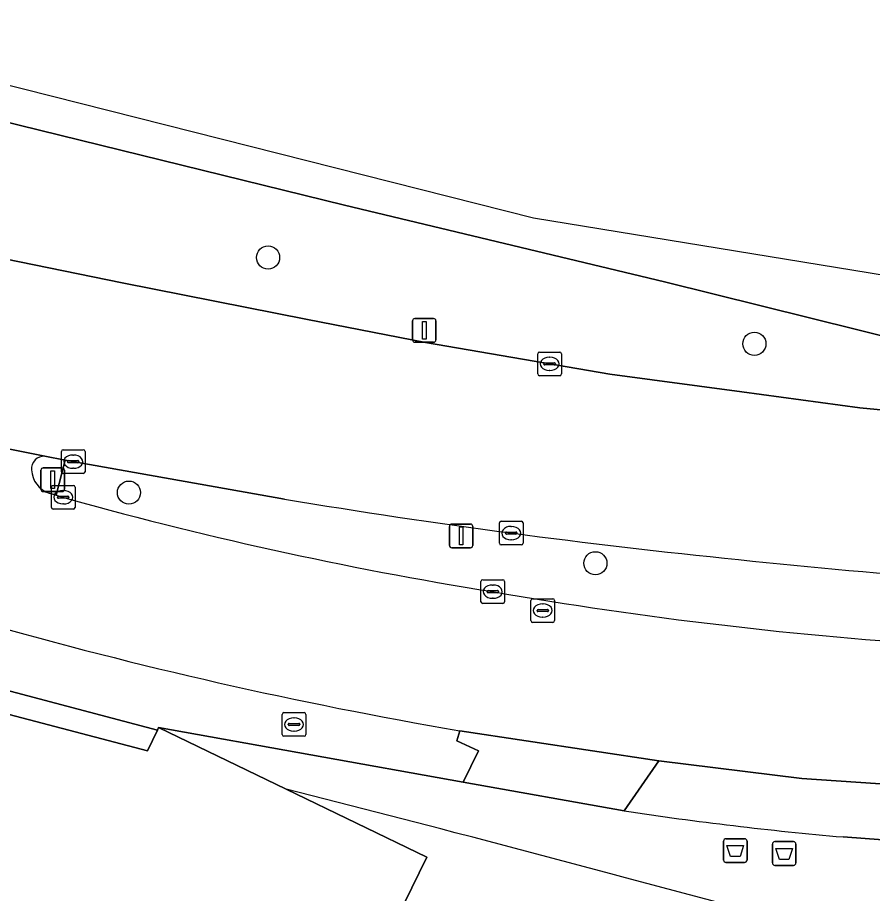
# Model space of a CAD drawing. Extents: x 160023 to 161302, y 384750 to 385707.
# Drawn here: x 160699.74 to 160735.83, y 385301.36 to 385338.33 of the extents above; entities that cross this region are included whole.
import ezdxf

# ---------------------------------------------------------------- set-up
doc = ezdxf.new("R2010")
doc.units = 0
for name, color, linetype in [('IMGEO_Afval_apart_plaats', 7, 'Continuous'), ('IMGEO_Berm_groen', 7, 'Continuous'), ('IMGEO_Boom', 7, 'Continuous'), ('IMGEO_Brandkraan', 7, 'Continuous'), ('IMGEO_Erf', 7, 'Continuous'), ('IMGEO_Kolk', 7, 'Continuous'), ('IMGEO_Lichtmast', 7, 'Continuous'), ('IMGEO_Pand', 7, 'Continuous'), ('IMGEO_Pand_overbouw', 7, 'Continuous'), ('IMGEO_Rijbaan_lokaal_gesloten', 7, 'Continuous'), ('IMGEO_Rijbaan_lokaal_open', 7, 'Continuous'), ('IMGEO_Rioolput', 7, 'Continuous'), ('IMGEO_Verkeersbordpaal', 7, 'Continuous'), ('IMGEO_Verkeerseiland_open', 7, 'Continuous'), ('IMGEO_Voetpad_open', 7, 'Continuous')]:
    doc.layers.add(name, color=color, linetype=linetype)

msp = doc.modelspace()

# ---------------------------------------------------------------- linework, layer by layer
at = {"layer": 'IMGEO_Afval_apart_plaats'}
for p, q in [((160729.547, 385302.773), (160729.547, 385303.573)), ((160729.547, 385303.573), (160729.547, 385302.773)), ((160729.647, 385303.673), (160730.437, 385303.673)), ((160730.437, 385303.673), (160729.647, 385303.673)), ((160730.537, 385303.573), (160730.537, 385302.773)), ((160730.537, 385302.773), (160730.537, 385303.573)), ((160731.611, 385302.648), (160731.611, 385303.448)), ((160731.611, 385303.448), (160731.611, 385302.648)), ((160731.711, 385303.548), (160732.501, 385303.548)), ((160732.501, 385303.548), (160731.711, 385303.548)), ((160732.601, 385303.448), (160732.601, 385302.648)), ((160732.601, 385302.648), (160732.601, 385303.448)), ((160730.437, 385302.673), (160729.647, 385302.673)), ((160729.647, 385302.673), (160730.437, 385302.673)), ((160732.501, 385302.548), (160731.711, 385302.548)), ((160731.711, 385302.548), (160732.501, 385302.548))]:
    msp.add_line(p, q, dxfattribs=at)
for points in [[(160729.69, 385303.387), (160730.394, 385303.387), (160730.245, 385302.917), (160729.839, 385302.917), (160729.69, 385303.387)], [(160731.754, 385303.262), (160732.458, 385303.262), (160732.309, 385302.792), (160731.903, 385302.792), (160731.754, 385303.262)]]:
    msp.add_lwpolyline(points, dxfattribs=at)
for centre, start, end in [((160729.647, 385303.573), 90, 180), ((160729.647, 385303.573), 90, 180), ((160730.437, 385303.573), 0, 90), ((160730.437, 385303.573), 360, 90), ((160731.711, 385303.448), 90, 180), ((160731.711, 385303.448), 90, 180), ((160732.501, 385303.448), 0, 90), ((160732.501, 385303.448), 360, 90), ((160729.647, 385302.773), 180, 270), ((160729.647, 385302.773), 180, 270), ((160730.437, 385302.773), 270, 0), ((160730.437, 385302.773), 270, 0), ((160731.711, 385302.648), 180, 270), ((160731.711, 385302.648), 180, 270), ((160732.501, 385302.648), 270, 0), ((160732.501, 385302.648), 270, 0)]:
    msp.add_arc(centre, 0.1, start, end, dxfattribs=at)
at = {"layer": 'IMGEO_Berm_groen'}
msp.add_lwpolyline([(160713.553, 385330.408), (160698.94, 385334), (160687.209, 385336.854), (160687.086, 385336.886), (160683.832, 385331.463), (160688.898, 385330.361), (160693.856, 385329.25), (160699.207, 385328.141), (160704.164, 385327.132), (160711.981, 385325.582), (160716.963, 385324.611), (160724.741, 385323.277), (160730.313, 385322.54), (160735.298, 385321.855), (160739.98, 385321.407), (160740.237, 385323.978), (160739.347, 385324.128), (160727.055, 385327.17)], close=True, dxfattribs=at)
msp.add_lwpolyline([(160711.014, 385318.002), (160701.754, 385319.652), (160701.37, 385318.169)], dxfattribs=at)
for centre, radius, start, end in [((160745.34, 385473.561), 161.493, 254.20035, 260.90073), ((160760.765, 385618.916), 304.999, 260.61211, 264.24559), ((160771.538, 385713.458), 400.147, 264.06812, 266.7474), ((160750.502, 385491.237), 179.778, 260.1672, 266.39427)]:
    msp.add_arc(centre, radius, start, end, dxfattribs=at)
at = {"layer": 'IMGEO_Boom'}
for centre in [(160710.321, 385328.203), (160730.848, 385324.561), (160704.448, 385318.28), (160724.137, 385315.298)]:
    msp.add_circle(centre, 0.489, dxfattribs=at)
at = {"layer": 'IMGEO_Brandkraan'}
for p, q in [((160710.991, 385308.996), (160711.843, 385308.996)), ((160710.916, 385308.07), (160710.916, 385308.922)), ((160711.404, 385308.776), (160711.429, 385308.776)), ((160711.917, 385308.922), (160711.917, 385308.07)), ((160711.175, 385308.49), (160711.175, 385308.502)), ((160711.613, 385308.453), (160711.215, 385308.453)), ((160711.218, 385308.539), (160711.616, 385308.539)), ((160711.427, 385308.216), (160711.402, 385308.216)), ((160711.659, 385308.502), (160711.659, 385308.49)), ((160711.843, 385307.996), (160710.991, 385307.996))]:
    msp.add_line(p, q, dxfattribs=at)
for points in [[(160710.991, 385308.996), (160711.843, 385308.996)], [(160710.916, 385308.07), (160710.916, 385308.922)], [(160711.917, 385308.922), (160711.917, 385308.07)], [(160711.843, 385307.996), (160710.991, 385307.996)]]:
    msp.add_lwpolyline(points, dxfattribs=at)
for centre, radius, start, end in [((160710.993, 385308.92), 0.0765, 91.552, 178.448), ((160710.993, 385308.92), 0.0765, 91.552, 178.448), ((160711.841, 385308.92), 0.0765, 1.552, 88.448), ((160711.841, 385308.92), 0.0765, 1.552, 88.448), ((160711.215, 385308.499), 0.0403, 85.8775, 175.7526), ((160711.212, 385308.489), 0.0366, 178.938, 274.7102), ((160711.616, 385308.496), 0.043, 264.8664, 352.4533), ((160711.62, 385308.501), 0.0386, 1.7309, 96.639), ((160710.993, 385308.072), 0.0765, 181.552, 268.448), ((160710.993, 385308.072), 0.0765, 181.552, 268.448), ((160711.841, 385308.072), 0.0765, 271.552, 358.448), ((160711.841, 385308.072), 0.0765, 271.552, 358.448)]:
    msp.add_arc(centre, radius, start, end, dxfattribs=at)
for centre, major_axis, ratio, start_param, end_param in [((160711.403, 385308.496), (-0.387, 0.002), 0.722429, 4.712389, 7.853982), ((160711.428, 385308.496), (-0.39, 0.002), 0.717154, 1.570796, 4.712389)]:
    msp.add_ellipse(centre, major_axis=major_axis, ratio=ratio, start_param=start_param, end_param=end_param, dxfattribs=at)
at = {"layer": 'IMGEO_Erf'}
for points in [[(160725.353, 385304.844), (160718.562, 385306.059), (160705.702, 385308.36), (160711.089, 385305.758), (160717.023, 385302.892), (160712.875, 385294.409), (160705.989, 385280.327), (160708.69, 385279.008), (160703.594, 385259.662)], [(160756.138, 385255.244), (160756.767, 385255.236), (160771.514, 385255.511), (160777.756, 385256.131), (160777.283, 385264.215), (160776.673, 385274.646), (160775.921, 385294.71), (160775.585, 385301.152), (160775.514, 385302.52), (160757.632, 385302.652), (160749.323, 385302.929), (160747.799, 385302.969), (160747.005, 385303.048), (160745.43, 385303.122), (160745.185, 385303.134), (160739.351, 385303.41), (160738.877, 385303.432), (160734.596, 385303.746)]]:
    msp.add_lwpolyline(points, dxfattribs=at)
msp.add_arc((160747.836, 385454.653), 151.487, 261.46491, 264.98595, dxfattribs=at)
at = {"layer": 'IMGEO_Kolk'}
for p, q in [((160721.705, 385323.288), (160721.705, 385324.14)), ((160721.78, 385324.214), (160722.632, 385324.214)), ((160722.706, 385324.14), (160722.706, 385323.288)), ((160722.007, 385323.757), (160722.405, 385323.757)), ((160722.193, 385323.994), (160722.218, 385323.994)), ((160721.964, 385323.708), (160721.964, 385323.72)), ((160722.402, 385323.671), (160722.004, 385323.671)), ((160722.216, 385323.434), (160722.191, 385323.434)), ((160722.448, 385323.72), (160722.448, 385323.708)), ((160722.632, 385323.214), (160721.78, 385323.214)), ((160701.67, 385320.087), (160702.522, 385320.087)), ((160701.595, 385319.161), (160701.595, 385320.013)), ((160702.083, 385319.867), (160702.108, 385319.867)), ((160702.596, 385320.013), (160702.596, 385319.161)), ((160701.854, 385319.581), (160701.854, 385319.593)), ((160702.292, 385319.544), (160701.894, 385319.544)), ((160701.897, 385319.63), (160702.295, 385319.63)), ((160702.106, 385319.307), (160702.081, 385319.307)), ((160702.338, 385319.593), (160702.338, 385319.581)), ((160702.522, 385319.087), (160701.67, 385319.087)), ((160701.249, 385318.584), (160702.101, 385318.584)), ((160701.174, 385317.658), (160701.174, 385318.51)), ((160701.662, 385318.364), (160701.687, 385318.364)), ((160702.175, 385318.51), (160702.175, 385317.658)), ((160701.433, 385318.078), (160701.433, 385318.09)), ((160701.871, 385318.041), (160701.473, 385318.041)), ((160701.476, 385318.127), (160701.874, 385318.127)), ((160701.917, 385318.09), (160701.917, 385318.078)), ((160702.101, 385317.584), (160701.249, 385317.584)), ((160701.685, 385317.804), (160701.66, 385317.804)), ((160720.16, 385317.073), (160721.012, 385317.073)), ((160720.085, 385316.147), (160720.085, 385316.999)), ((160720.573, 385316.853), (160720.598, 385316.853)), ((160721.086, 385316.999), (160721.086, 385316.147)), ((160720.344, 385316.567), (160720.344, 385316.579)), ((160720.782, 385316.53), (160720.384, 385316.53)), ((160720.387, 385316.616), (160720.785, 385316.616)), ((160720.828, 385316.579), (160720.828, 385316.567)), ((160721.012, 385316.073), (160720.16, 385316.073)), ((160720.596, 385316.293), (160720.571, 385316.293)), ((160719.304, 385313.674), (160719.304, 385314.526)), ((160719.379, 385314.6), (160720.231, 385314.6)), ((160720.305, 385314.526), (160720.305, 385313.674)), ((160719.606, 385314.143), (160720.004, 385314.143)), ((160719.792, 385314.38), (160719.817, 385314.38)), ((160719.563, 385314.094), (160719.563, 385314.106)), ((160720.001, 385314.057), (160719.603, 385314.057)), ((160719.815, 385313.82), (160719.79, 385313.82)), ((160720.047, 385314.106), (160720.047, 385314.094)), ((160720.231, 385313.6), (160719.379, 385313.6))]:
    msp.add_line(p, q, dxfattribs=at)
for points in [[(160721.705, 385323.288), (160721.705, 385324.14)], [(160721.78, 385324.214), (160722.632, 385324.214)], [(160722.706, 385324.14), (160722.706, 385323.288)], [(160722.632, 385323.214), (160721.78, 385323.214)], [(160701.67, 385320.087), (160702.522, 385320.087)], [(160701.595, 385319.161), (160701.595, 385320.013)], [(160702.596, 385320.013), (160702.596, 385319.161)], [(160702.522, 385319.087), (160701.67, 385319.087)], [(160701.249, 385318.584), (160702.101, 385318.584)], [(160701.174, 385317.658), (160701.174, 385318.51)], [(160702.175, 385318.51), (160702.175, 385317.658)], [(160702.101, 385317.584), (160701.249, 385317.584)], [(160720.16, 385317.073), (160721.012, 385317.073)], [(160720.085, 385316.147), (160720.085, 385316.999)], [(160721.086, 385316.999), (160721.086, 385316.147)], [(160721.012, 385316.073), (160720.16, 385316.073)], [(160719.304, 385313.674), (160719.304, 385314.526)], [(160719.379, 385314.6), (160720.231, 385314.6)], [(160720.305, 385314.526), (160720.305, 385313.674)], [(160720.231, 385313.6), (160719.379, 385313.6)]]:
    msp.add_lwpolyline(points, dxfattribs=at)
for centre, radius, start, end in [((160721.782, 385324.138), 0.0765, 91.552, 178.448), ((160721.782, 385324.138), 0.0765, 91.552, 178.448), ((160722.63, 385324.138), 0.0765, 1.552, 88.448), ((160722.63, 385324.138), 0.0765, 1.552, 88.448), ((160722.004, 385323.717), 0.0403, 85.8775, 175.7526), ((160722.409, 385323.719), 0.0386, 1.7309, 96.639), ((160722.001, 385323.707), 0.0366, 178.938, 274.7102), ((160722.405, 385323.714), 0.043, 264.8664, 352.4533), ((160721.782, 385323.29), 0.0765, 181.552, 268.448), ((160721.782, 385323.29), 0.0765, 181.552, 268.448), ((160722.63, 385323.29), 0.0765, 271.552, 358.448), ((160722.63, 385323.29), 0.0765, 271.552, 358.448), ((160701.672, 385320.011), 0.0765, 91.552, 178.448), ((160701.672, 385320.011), 0.0765, 91.552, 178.448), ((160702.52, 385320.011), 0.0765, 1.552, 88.448), ((160702.52, 385320.011), 0.0765, 1.552, 88.448), ((160701.894, 385319.59), 0.0403, 85.8775, 175.7526), ((160701.891, 385319.58), 0.0366, 178.938, 274.7102), ((160702.295, 385319.587), 0.043, 264.8664, 352.4533), ((160702.299, 385319.592), 0.0386, 1.7309, 96.639), ((160701.672, 385319.163), 0.0765, 181.552, 268.448), ((160701.672, 385319.163), 0.0765, 181.552, 268.448), ((160702.52, 385319.163), 0.0765, 271.552, 358.448), ((160702.52, 385319.163), 0.0765, 271.552, 358.448), ((160701.251, 385318.508), 0.0765, 91.552, 178.448), ((160701.251, 385318.508), 0.0765, 91.552, 178.448), ((160702.099, 385318.508), 0.0765, 1.552, 88.448), ((160702.099, 385318.508), 0.0765, 1.552, 88.448), ((160701.473, 385318.087), 0.0403, 85.8775, 175.7526), ((160701.47, 385318.077), 0.0366, 178.938, 274.7102), ((160701.874, 385318.084), 0.043, 264.8664, 352.4533), ((160701.878, 385318.089), 0.0386, 1.7309, 96.639), ((160701.251, 385317.66), 0.0765, 181.552, 268.448), ((160701.251, 385317.66), 0.0765, 181.552, 268.448), ((160702.099, 385317.66), 0.0765, 271.552, 358.448), ((160702.099, 385317.66), 0.0765, 271.552, 358.448), ((160720.162, 385316.997), 0.0765, 91.552, 178.448), ((160720.162, 385316.997), 0.0765, 91.552, 178.448), ((160721.01, 385316.997), 0.0765, 1.552, 88.448), ((160721.01, 385316.997), 0.0765, 1.552, 88.448), ((160720.384, 385316.576), 0.0403, 85.8775, 175.7526), ((160720.381, 385316.566), 0.0366, 178.938, 274.7102), ((160720.785, 385316.573), 0.043, 264.8664, 352.4533), ((160720.789, 385316.578), 0.0386, 1.7309, 96.639), ((160720.162, 385316.149), 0.0765, 181.552, 268.448), ((160720.162, 385316.149), 0.0765, 181.552, 268.448), ((160721.01, 385316.149), 0.0765, 271.552, 358.448), ((160721.01, 385316.149), 0.0765, 271.552, 358.448), ((160719.381, 385314.524), 0.0765, 91.552, 178.448), ((160719.381, 385314.524), 0.0765, 91.552, 178.448), ((160720.229, 385314.524), 0.0765, 1.552, 88.448), ((160720.229, 385314.524), 0.0765, 1.552, 88.448), ((160719.603, 385314.103), 0.0403, 85.8775, 175.7526), ((160720.008, 385314.105), 0.0386, 1.7309, 96.639), ((160719.6, 385314.093), 0.0366, 178.938, 274.7102), ((160720.004, 385314.1), 0.043, 264.8664, 352.4533), ((160719.381, 385313.676), 0.0765, 181.552, 268.448), ((160719.381, 385313.676), 0.0765, 181.552, 268.448), ((160720.229, 385313.676), 0.0765, 271.552, 358.448), ((160720.229, 385313.676), 0.0765, 271.552, 358.448)]:
    msp.add_arc(centre, radius, start, end, dxfattribs=at)
for centre, major_axis, ratio, start_param, end_param in [((160722.192, 385323.714), (-0.387, 0.002), 0.722429, 4.712389, 7.853982), ((160722.217, 385323.714), (-0.39, 0.002), 0.717154, 1.570796, 4.712389), ((160702.082, 385319.587), (-0.387, 0.002), 0.722429, 4.712389, 7.853982), ((160702.107, 385319.587), (-0.39, 0.002), 0.717154, 1.570796, 4.712389), ((160701.661, 385318.084), (-0.387, 0.002), 0.722429, 4.712389, 7.853982), ((160701.686, 385318.084), (-0.39, 0.002), 0.717154, 1.570796, 4.712389), ((160720.572, 385316.573), (-0.387, 0.002), 0.722429, 4.712389, 7.853982), ((160720.597, 385316.573), (-0.39, 0.002), 0.717154, 1.570796, 4.712389), ((160719.791, 385314.1), (-0.387, 0.002), 0.722429, 4.712389, 7.853982), ((160719.816, 385314.1), (-0.39, 0.002), 0.717154, 1.570796, 4.712389)]:
    msp.add_ellipse(centre, major_axis=major_axis, ratio=ratio, start_param=start_param, end_param=end_param, dxfattribs=at)
at = {"layer": 'IMGEO_Lichtmast'}
for p, q in [((160700.832, 385319.324), (160701.622, 385319.324)), ((160701.622, 385319.324), (160700.832, 385319.324)), ((160700.732, 385318.424), (160700.732, 385319.224)), ((160700.732, 385319.224), (160700.732, 385318.424)), ((160701.722, 385319.224), (160701.722, 385318.424)), ((160701.722, 385318.424), (160701.722, 385319.224)), ((160701.622, 385318.324), (160700.832, 385318.324)), ((160700.832, 385318.324), (160701.622, 385318.324)), ((160717.974, 385316.055), (160717.974, 385316.855)), ((160717.974, 385316.855), (160717.974, 385316.055)), ((160718.074, 385316.955), (160718.864, 385316.955)), ((160718.864, 385316.955), (160718.074, 385316.955)), ((160718.964, 385316.855), (160718.964, 385316.055)), ((160718.964, 385316.055), (160718.964, 385316.855)), ((160718.864, 385315.955), (160718.074, 385315.955)), ((160718.074, 385315.955), (160718.864, 385315.955))]:
    msp.add_line(p, q, dxfattribs=at)
for points in [[(160701.152, 385319.199), (160701.302, 385319.199), (160701.302, 385318.449), (160701.152, 385318.449), (160701.152, 385319.199)], [(160718.394, 385316.83), (160718.544, 385316.83), (160718.544, 385316.08), (160718.394, 385316.08), (160718.394, 385316.83)]]:
    msp.add_lwpolyline(points, dxfattribs=at)
for centre, start, end in [((160700.832, 385319.224), 90, 180), ((160700.832, 385319.224), 90, 180), ((160701.622, 385319.224), 0, 90), ((160701.622, 385319.224), 360, 90), ((160700.832, 385318.424), 180, 270), ((160700.832, 385318.424), 180, 270), ((160701.622, 385318.424), 270, 0), ((160701.622, 385318.424), 270, 0), ((160718.074, 385316.855), 90, 180), ((160718.074, 385316.855), 90, 180), ((160718.864, 385316.855), 0, 90), ((160718.864, 385316.855), 360, 90), ((160718.074, 385316.055), 180, 270), ((160718.074, 385316.055), 180, 270), ((160718.864, 385316.055), 270, 0), ((160718.864, 385316.055), 270, 0)]:
    msp.add_arc(centre, 0.1, start, end, dxfattribs=at)
at = {"layer": 'IMGEO_Pand'}
msp.add_lwpolyline([(160712.875, 385294.409), (160717.023, 385302.892), (160711.089, 385305.758), (160705.702, 385308.36), (160705.65, 385308.252), (160705.233, 385307.384), (160668.197, 385317.11), (160664.197, 385302.169), (160661.012, 385303.09), (160658.829, 385301.4)], dxfattribs=at)
at = {"layer": 'IMGEO_Pand_overbouw'}
msp.add_lwpolyline([(160728.377, 385290.296), (160729.387, 385290.014), (160729.422, 385290.15), (160729.755, 385290.77), (160734.11, 385299.716), (160732.073, 385300.256), (160731.502, 385300.407), (160725.403, 385302.024), (160724.793, 385302.185), (160718.962, 385303.731), (160718.22, 385303.927), (160717.606, 385304.09), (160711.089, 385305.758), (160717.023, 385302.892), (160712.875, 385294.409), (160722.31, 385291.899)], dxfattribs=at)
at = {"layer": 'IMGEO_Rijbaan_lokaal_gesloten'}
for points in [[(160753.472, 385324.638), (160721.519, 385329.871), (160688.019, 385338.333), (160687.086, 385336.886), (160687.209, 385336.854), (160698.94, 385334), (160713.553, 385330.408), (160727.055, 385327.17), (160739.347, 385324.128)], [(160752.559, 385320.21), (160748.681, 385320.526), (160744.243, 385320.999), (160739.98, 385321.407), (160735.298, 385321.855), (160730.313, 385322.54), (160724.741, 385323.277), (160716.963, 385324.611), (160711.981, 385325.582), (160704.164, 385327.132), (160699.207, 385328.141), (160693.856, 385329.25), (160688.898, 385330.361), (160683.832, 385331.463), (160680.256, 385324.336), (160681.218, 385324.088), (160691.685, 385321.66), (160700.898, 385319.814), (160701.754, 385319.652), (160711.014, 385318.002)]]:
    msp.add_lwpolyline(points, dxfattribs=at)
for centre, radius, start, end in [((160760.765, 385618.916), 304.999, 260.61211, 264.24559), ((160771.538, 385713.458), 400.147, 264.06812, 266.7474)]:
    msp.add_arc(centre, radius, start, end, dxfattribs=at)
at = {"layer": 'IMGEO_Rijbaan_lokaal_open'}
for points in [[(160700.898, 385319.814), (160691.685, 385321.66), (160681.218, 385324.088)], [(160701.37, 385318.169), (160701.075, 385318.253)], [(160718.413, 385308.232), (160726.817, 385306.953), (160732.852, 385306.219), (160739.07, 385305.796), (160745.527, 385305.516), (160745.869, 385305.491), (160746.194, 385305.481), (160751.892, 385305.332), (160779.604, 385304.986), (160782.994, 385307.613), (160789.25, 385312.583)]]:
    msp.add_lwpolyline(points, dxfattribs=at)
for centre, radius, start, end in [((160700.861, 385319.287), 0.528, 85.9786, 185.0301), ((160701.438, 385319.296), 1.104, 182.8492, 250.8163), ((160745.34, 385473.561), 161.493, 254.20035, 260.90073), ((160750.502, 385491.237), 179.778, 260.1672, 266.39427), ((160750.778, 385497.496), 192.012, 254.10188, 260.29595)]:
    msp.add_arc(centre, radius, start, end, dxfattribs=at)
at = {"layer": 'IMGEO_Rioolput'}
for p, q in [((160721.489, 385313.802), (160722.341, 385313.802)), ((160721.414, 385312.876), (160721.414, 385313.728)), ((160721.902, 385313.582), (160721.927, 385313.582)), ((160722.415, 385313.728), (160722.415, 385312.876)), ((160721.673, 385313.296), (160721.673, 385313.308)), ((160722.111, 385313.259), (160721.713, 385313.259)), ((160721.716, 385313.345), (160722.114, 385313.345)), ((160721.925, 385313.022), (160721.9, 385313.022)), ((160722.157, 385313.308), (160722.157, 385313.296)), ((160722.341, 385312.802), (160721.489, 385312.802))]:
    msp.add_line(p, q, dxfattribs=at)
for points in [[(160721.489, 385313.802), (160722.341, 385313.802)], [(160721.414, 385312.876), (160721.414, 385313.728)], [(160722.415, 385313.728), (160722.415, 385312.876)], [(160722.341, 385312.802), (160721.489, 385312.802)]]:
    msp.add_lwpolyline(points, dxfattribs=at)
for centre, radius, start, end in [((160721.491, 385313.726), 0.0765, 91.552, 178.448), ((160721.491, 385313.726), 0.0765, 91.552, 178.448), ((160722.339, 385313.726), 0.0765, 1.552, 88.448), ((160722.339, 385313.726), 0.0765, 1.552, 88.448), ((160721.713, 385313.305), 0.0403, 85.8775, 175.7526), ((160721.71, 385313.295), 0.0366, 178.938, 274.7102), ((160722.114, 385313.302), 0.043, 264.8664, 352.4533), ((160722.118, 385313.307), 0.0386, 1.7309, 96.639), ((160721.491, 385312.878), 0.0765, 181.552, 268.448), ((160721.491, 385312.878), 0.0765, 181.552, 268.448), ((160722.339, 385312.878), 0.0765, 271.552, 358.448), ((160722.339, 385312.878), 0.0765, 271.552, 358.448)]:
    msp.add_arc(centre, radius, start, end, dxfattribs=at)
for centre, major_axis, ratio, start_param, end_param in [((160721.901, 385313.302), (-0.387, 0.002), 0.722429, 4.712389, 7.853982), ((160721.926, 385313.302), (-0.39, 0.002), 0.717154, 1.570796, 4.712389)]:
    msp.add_ellipse(centre, major_axis=major_axis, ratio=ratio, start_param=start_param, end_param=end_param, dxfattribs=at)
at = {"layer": 'IMGEO_Verkeersbordpaal'}
for p, q in [((160716.517, 385325.628), (160717.307, 385325.628)), ((160717.307, 385325.628), (160716.517, 385325.628)), ((160716.417, 385324.728), (160716.417, 385325.528)), ((160716.417, 385325.528), (160716.417, 385324.728)), ((160717.407, 385325.528), (160717.407, 385324.728)), ((160717.407, 385324.728), (160717.407, 385325.528)), ((160717.307, 385324.628), (160716.517, 385324.628)), ((160716.517, 385324.628), (160717.307, 385324.628))]:
    msp.add_line(p, q, dxfattribs=at)
msp.add_lwpolyline([(160716.837, 385325.503), (160716.987, 385325.503), (160716.987, 385324.753), (160716.837, 385324.753), (160716.837, 385325.503)], dxfattribs=at)
for centre, start, end in [((160716.517, 385325.528), 90, 180), ((160716.517, 385325.528), 90, 180), ((160717.307, 385325.528), 0, 90), ((160717.307, 385325.528), 360, 90), ((160716.517, 385324.728), 180, 270), ((160716.517, 385324.728), 180, 270), ((160717.307, 385324.728), 270, 0), ((160717.307, 385324.728), 270, 0)]:
    msp.add_arc(centre, 0.1, start, end, dxfattribs=at)
at = {"layer": 'IMGEO_Verkeerseiland_open'}
msp.add_lwpolyline([(160701.075, 385318.253), (160701.37, 385318.169), (160701.754, 385319.652), (160700.898, 385319.814)], dxfattribs=at)
for centre, radius, start, end in [((160700.861, 385319.287), 0.528, 85.9786, 185.0301), ((160701.438, 385319.296), 1.104, 182.8492, 250.8163)]:
    msp.add_arc(centre, radius, start, end, dxfattribs=at)
at = {"layer": 'IMGEO_Voetpad_open'}
for points in [[(160665.02, 385320.076), (160664.42, 385318.987), (160667.487, 385318.357), (160705.65, 385308.252), (160705.702, 385308.36), (160718.562, 385306.059), (160719.203, 385307.379), (160718.295, 385307.807), (160718.413, 385308.232)], [(160661.012, 385303.09), (160664.197, 385302.169), (160668.197, 385317.11), (160705.233, 385307.384), (160705.65, 385308.252), (160667.487, 385318.357), (160663.956, 385304.911)], [(160734.596, 385303.746), (160738.877, 385303.432), (160739.07, 385305.796), (160732.852, 385306.219), (160726.817, 385306.953), (160725.353, 385304.844)]]:
    msp.add_lwpolyline(points, dxfattribs=at)
msp.add_lwpolyline([(160725.353, 385304.844), (160726.817, 385306.953), (160718.413, 385308.232), (160718.295, 385307.807), (160719.203, 385307.379), (160718.562, 385306.059)], close=True, dxfattribs=at)
for centre, radius, start, end in [((160750.778, 385497.496), 192.012, 254.10188, 260.29595), ((160747.836, 385454.653), 151.487, 261.46491, 264.98595)]:
    msp.add_arc(centre, radius, start, end, dxfattribs=at)

doc.saveas('drawing.dxf')
